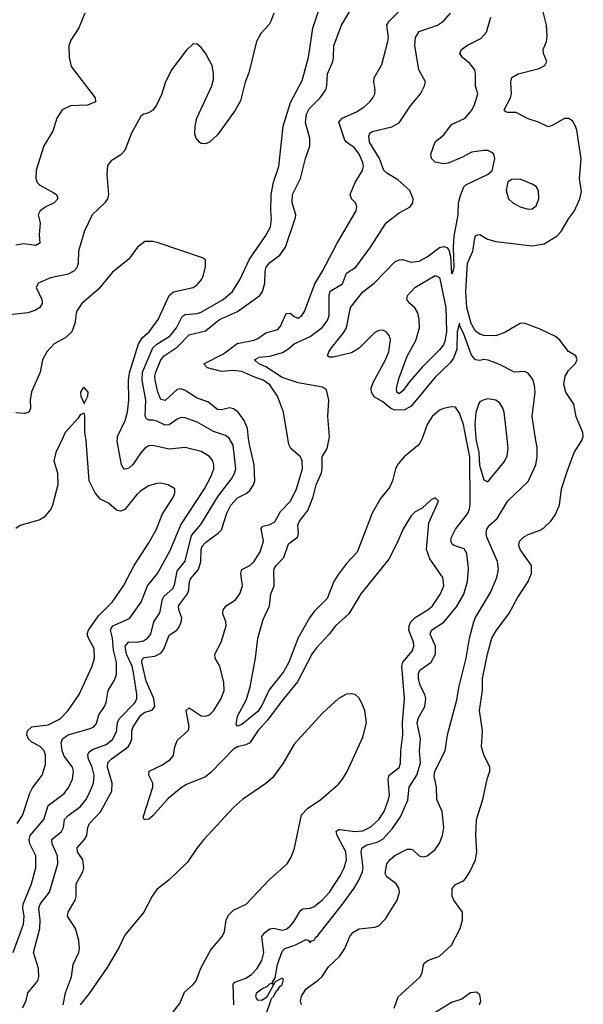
# Model space of a CAD drawing. Header units: inches. Extents: x 1550315 to 1685896, y 510706 to 640504.
# Tile 447 of 452: x 1662250 to 1665044, y 617193 to 622078. Entities that reach past the tile are written whole.
import ezdxf

# ---------------------------------------------------------------- set-up
doc = ezdxf.new("R2010")
doc.units = ezdxf.units.IN
doc.header["$MEASUREMENT"] = 0
doc.layers.add('B6661', color=7, linetype='Continuous')
doc.layers.add('B6662', color=7, linetype='Continuous')

msp = doc.modelspace()

# ---------------------------------------------------------------- linework, layer by layer
at = {"layer": 'B6661', "color": 5}
for points, elevation in [([(1662217.5, 617450), (1662269.2, 617590), (1662272.2, 617630), (1662264.6, 617670), (1662266.5, 617690), (1662307.8, 617790), (1662329.4, 617870), (1662329.4, 617929.4), (1662299.2, 617990), (1662296.1, 618010), (1662300.8, 618030), (1662368.6, 618110), (1662390, 618179.3), (1662470, 618238.4), (1662492.6, 618270), (1662511.1, 618310), (1662516.4, 618350), (1662511.1, 618370), (1662470, 618423.7), (1662459.9, 618450), (1662455.6, 618490), (1662462.4, 618510), (1662490, 618530.5), (1662599.3, 618560.7), (1662616.4, 618570), (1662630, 618585.7), (1662642.7, 618630), (1662669.8, 618670), (1662677.7, 618690), (1662689, 618750), (1662719.2, 618800.8), (1662729.9, 618830.1), (1662729.5, 618890), (1662715.3, 618950), (1662709.6, 619009.6), (1662699.9, 619050), (1662703.1, 619056.9), (1662711.6, 619070), (1662793.3, 619106.7), (1662851.1, 619188.9), (1662883.2, 619270), (1662933.2, 619330), (1662995.7, 619444.3), (1663048.4, 619571.6), (1663165.7, 619750), (1663197.9, 619810), (1663212, 619850), (1663212.3, 619870), (1663206.4, 619890), (1663190.4, 619910.4), (1663150, 619935.8), (1663070, 619955.2), (1662990, 619947.7), (1662910, 619964.8), (1662890, 619963.2), (1662870, 619951.5), (1662850, 619929.8), (1662810, 619871.4), (1662790, 619853.7), (1662767.2, 619847.2), (1662754, 619870), (1662733.3, 619986.7), (1662734.1, 620000)], 660), ([(1662461, 620000), (1662428.5, 619930), (1662419.3, 619890), (1662436.4, 619830), (1662438.7, 619770), (1662413, 619670), (1662403.8, 619650), (1662371.1, 619610), (1662350, 619596.1), (1662252.2, 619567.8), (1662230, 619554.2)], 680), ([(1662237.2, 618090), (1662263.9, 618130), (1662299.7, 618240.3), (1662313.6, 618266.4), (1662360.7, 618330), (1662376.9, 618383.1), (1662377.7, 618430), (1662370.5, 618450), (1662351.5, 618471.5), (1662310, 618493.6), (1662292.5, 618510), (1662285.6, 618530), (1662288, 618550), (1662310, 618570.1), (1662390, 618579.3), (1662451, 618609), (1662489.9, 618650), (1662543.9, 618730), (1662608.7, 618870), (1662620.2, 618910), (1662618.3, 618958.3), (1662589.9, 619010), (1662584.9, 619030), (1662589.9, 619050), (1662639.6, 619120.4), (1662709.9, 619190.1), (1662763.4, 619270), (1662816.3, 619370), (1662890, 619482.3), (1662927.2, 619550), (1662956.7, 619623.4), (1663012, 619710), (1663018.9, 619730), (1663018.4, 619750), (1662985.2, 619770), (1662950, 619778.5), (1662930, 619777.7), (1662890, 619765.1), (1662850, 619741.1), (1662830, 619722.6), (1662771.3, 619648.7), (1662750, 619639.8), (1662730, 619645.3), (1662690, 619679.2), (1662650, 619699.7), (1662624.5, 619730), (1662594.7, 619790), (1662578.7, 619990), (1662577, 620000)], 680), ([(1662264, 617176), (1662282, 617210), (1662289.3, 617250.7), (1662339.8, 617310), (1662343.7, 617330), (1662342.3, 617370), (1662318.7, 617450), (1662349.9, 617570), (1662351.5, 617610), (1662345.3, 617670), (1662351.2, 617690), (1662398, 617750), (1662438.5, 617890), (1662437.4, 617930), (1662410.8, 617990), (1662409.3, 618010), (1662457, 618050), (1662466, 618070), (1662472.2, 618110), (1662490.6, 618129.4), (1662550, 618173.6), (1662578.7, 618210), (1662599.6, 618250), (1662614.9, 618290), (1662619.2, 618330), (1662609, 618370), (1662590.8, 618410), (1662586.9, 618430), (1662593.6, 618446.4), (1662610, 618457.4), (1662678.4, 618481.6), (1662710, 618506.1), (1662730, 618544.6), (1662734.5, 618590), (1662742.5, 618610), (1662822.4, 618690), (1662829.5, 618710), (1662829.5, 618730), (1662816, 618830), (1662806.5, 618870), (1662779, 618930), (1662772.8, 618970), (1662790, 618991.2), (1662830.6, 618989.4), (1662863.6, 618996.4), (1662883.7, 619010), (1662899.6, 619030), (1662915, 619090), (1662944.1, 619135.9), (1662956.9, 619203.1), (1662964.4, 619215.6), (1663010, 619257.7), (1663019.5, 619280.5), (1663030, 619341.2), (1663069.2, 619390.8), (1663101, 619519), (1663146.8, 619573.2), (1663233.7, 619713.7), (1663299.7, 619800.3), (1663314.1, 619825.9), (1663320.4, 619850), (1663307.1, 619967.1), (1663290, 619999.3), (1663289.2, 620000)], 640), ([(1662465.6, 617190), (1662476.8, 617250), (1662506.2, 617330), (1662514.7, 617390), (1662542.8, 617450), (1662546.3, 617470), (1662542.4, 617510), (1662526, 617570), (1662486.5, 617630), (1662490.7, 617650), (1662525.4, 617710), (1662529.9, 617730), (1662529.1, 617790), (1662561.8, 617850), (1662566.8, 617870), (1662562.9, 617910), (1662536.8, 617950), (1662535, 617970), (1662570.5, 618010), (1662582.1, 618030), (1662586.6, 618070), (1662595, 618090), (1662650, 618148.4), (1662706.6, 618250), (1662707.6, 618290), (1662684.2, 618370), (1662687.2, 618392.8), (1662703.6, 618410), (1662786.6, 618470), (1662799.5, 618490), (1662805, 618510), (1662806.3, 618550), (1662812.1, 618570), (1662850, 618627.4), (1662870, 618642.7), (1662906.9, 618653.1), (1662919.3, 618670), (1662914, 618710), (1662876.4, 618796.4), (1662854.8, 618890), (1662856.2, 618903.8), (1662866.5, 618913.5), (1662919.8, 618920.2), (1662950, 618935.9), (1662964.4, 618955.6), (1662990, 619023.9), (1663028.7, 619050), (1663037.9, 619062.1), (1663050.4, 619089.6), (1663053.4, 619110), (1663038, 619150), (1663037, 619170), (1663081.7, 619230), (1663087.8, 619250), (1663090.8, 619290), (1663096.7, 619303.3), (1663135.9, 619350), (1663147.1, 619390), (1663148.9, 619450), (1663153.9, 619466.1), (1663170, 619484.7), (1663233.5, 619530), (1663250, 619547.6), (1663276.2, 619630), (1663295.7, 619670), (1663330, 619706.1), (1663372.3, 619727.7), (1663390, 619742), (1663408.6, 619770), (1663414.9, 619790), (1663411.4, 619870), (1663388.1, 619970), (1663384.4, 620000)], 620), ([(1663310.9, 617190), (1663307.4, 617292.6), (1663316.4, 617303.6), (1663370, 617322), (1663399, 617341), (1663427.3, 617370), (1663449.9, 617410), (1663459.7, 617450), (1663450.5, 617530), (1663464.3, 617550), (1663490, 617566.8), (1663510, 617570.9), (1663550, 617560.4), (1663570, 617565.4), (1663590, 617580.7), (1663610, 617605.1), (1663641.4, 617658.6), (1663654, 617666), (1663690, 617670.5), (1663710, 617678.8), (1663748.9, 617710), (1663785.1, 617750), (1663838.4, 617830), (1663857.6, 617870), (1663869.9, 617910), (1663867.2, 617950), (1663824.1, 618030), (1663818.5, 618050), (1663830, 618060.2), (1663839, 618061), (1663910, 618050.9), (1663950, 618052.9), (1663990, 618072.8), (1664030.5, 618110), (1664056.7, 618150), (1664078.7, 618210), (1664082.3, 618230), (1664076.3, 618310), (1664081.2, 618330), (1664130, 618368.6), (1664137.7, 618390), (1664138.6, 618450), (1664148.6, 618530), (1664147.3, 618590), (1664158, 618710), (1664143.3, 618870), (1664148.7, 618891.3), (1664194.6, 618945.5), (1664203, 618970), (1664201.2, 618990), (1664179, 619050), (1664179.9, 619070), (1664189.4, 619090.6), (1664210, 619112.4), (1664273.5, 619150), (1664295.5, 619170), (1664336.2, 619230), (1664351.5, 619270), (1664348, 619310), (1664282.4, 619402.4), (1664266.2, 619450), (1664278.6, 619581.4), (1664325.2, 619690), (1664310, 619705.2), (1664290, 619696.2), (1664245.1, 619654.9), (1664210, 619637), (1664190, 619616), (1664150, 619552.3), (1664120, 619480), (1664079, 619401), (1663940.2, 619230), (1663880.7, 619130), (1663815, 619070), (1663784.2, 619030), (1663719.4, 618960.6), (1663698.6, 618930), (1663626.9, 618793.1), (1663545.7, 618694.3), (1663477.9, 618602.1), (1663430.1, 618550), (1663390.1, 618489.9), (1663370, 618480.2), (1663330, 618471.2), (1663310, 618459.4), (1663196.9, 618343.1), (1663170, 618321.4), (1663076.9, 618283.1), (1663050, 618267.1), (1662986.4, 618213.6), (1662910, 618127.7), (1662890, 618111.2), (1662868, 618108), (1662862, 618122), (1662909.9, 618270), (1662909.3, 618290), (1662889.9, 618330), (1662890.7, 618350), (1662958.2, 618381.8), (1662996.8, 618410), (1663012.1, 618427.9), (1663018.5, 618470), (1663030, 618501.2), (1663086.9, 618553.1), (1663089.9, 618570.1), (1663074.5, 618650), (1663090, 618664.7), (1663150, 618624.8), (1663170, 618622.7), (1663190, 618629.3), (1663212.2, 618650), (1663247.8, 618710), (1663262.9, 618750), (1663261.8, 618790), (1663241.1, 618870), (1663218.2, 618910), (1663216.2, 618930), (1663247.6, 618990), (1663272.5, 619070), (1663270.7, 619090), (1663257, 619130), (1663258.2, 619150), (1663272.4, 619170), (1663319.9, 619200.1), (1663340.7, 619230), (1663354.5, 619270), (1663346.4, 619330), (1663350.5, 619349.5), (1663390, 619370.7), (1663410, 619387.5), (1663442, 619438), (1663459, 619490), (1663446.6, 619553.4), (1663455.2, 619564.8), (1663490, 619573), (1663513.8, 619586.2), (1663541.9, 619638.1), (1663592.8, 619690), (1663621.5, 619750), (1663651.7, 619850), (1663649.3, 619889.3), (1663641.5, 619910), (1663593.5, 619950), (1663583.1, 619970), (1663578.2, 620000)], 580), ([(1664245.3, 620000), (1664243.9, 619996.1), (1664229.1, 619970.9), (1664155.9, 619910), (1664125, 619875), (1664111.8, 619850), (1664097, 619790), (1664082.9, 619757), (1664038.2, 619701.8), (1663996.3, 619630), (1663923.1, 619436.9), (1663870, 619379.4), (1663830, 619326.6), (1663807.7, 619290), (1663773.7, 619206.3), (1663710, 619142.7), (1663685.6, 619110), (1663629.5, 619010.5), (1663583.4, 618890), (1663557.8, 618842.2), (1663486.4, 618753.6), (1663450, 618674.8), (1663430, 618645), (1663350, 618582), (1663330, 618572.7), (1663323.1, 618583.1), (1663330, 618622), (1663373.9, 618706), (1663392.6, 618767.4), (1663418.4, 618910), (1663430.8, 619010), (1663457.2, 619102.8), (1663488, 619170), (1663494.8, 619230), (1663510.7, 619270), (1663509.9, 619350), (1663521.2, 619370), (1663558.3, 619410), (1663582.9, 619477.1), (1663627.6, 619512.4), (1663632.2, 619530), (1663627.9, 619570), (1663636, 619590), (1663677.2, 619642.8), (1663704.2, 619710), (1663719.5, 619770), (1663745.7, 619830), (1663749.5, 619850), (1663748.7, 619910), (1663774.1, 619950), (1663783.3, 620000)], 560), ([(1663466.4, 617130), (1663498.4, 617221.6), (1663510, 617232.7), (1663521.1, 617258.9), (1663530, 617264.4), (1663538.4, 617281.6), (1663550, 617289.3), (1663556.8, 617316.8), (1663550, 617322.9), (1663515.5, 617304.5), (1663473.7, 617226.3), (1663450, 617212.3), (1663430, 617214.3), (1663423.5, 617223.5), (1663419.8, 617230), (1663423.8, 617250), (1663449.8, 617270), (1663477.6, 617282.4), (1663490, 617294.9), (1663497.5, 617297.5), (1663508.4, 617291.6), (1663503.2, 617303.2), (1663515.9, 617324.1), (1663527.5, 617390), (1663550, 617454.6), (1663564.4, 617470), (1663613.5, 617486.5), (1663670, 617514.4), (1663681, 617510), (1663690, 617498), (1663693, 617507), (1663710, 617510.8), (1663715.2, 617524.8), (1663730, 617536.3), (1663850, 617690.2), (1663907.8, 617770), (1663930, 617809), (1663948.2, 617850), (1663952, 617870), (1663941.6, 617950), (1663947, 617970), (1663970, 617983.6), (1664021.8, 617998.2), (1664050, 618012.6), (1664096.3, 618063.7), (1664137.3, 618122.7), (1664173.7, 618206.3), (1664180.6, 618270), (1664218.3, 618330), (1664236.2, 618390), (1664232.2, 618450), (1664236.2, 618510), (1664220.1, 618590), (1664226.3, 618613.7), (1664258.1, 618670), (1664263.2, 618710), (1664258, 618730), (1664235.1, 618775.1), (1664226.5, 618810), (1664226.5, 618833.5), (1664233.9, 618850), (1664288.9, 618891.1), (1664310.4, 618930), (1664310.8, 618970), (1664284.5, 619030), (1664290.4, 619049.6), (1664351.4, 619088.6), (1664415, 619165), (1664452, 619228), (1664468.7, 619291.3), (1664474.7, 619354.7), (1664467, 619430), (1664452.6, 619452.6), (1664403, 619470), (1664394.9, 619474.9), (1664386.7, 619490), (1664389.9, 619510), (1664409.4, 619550.6), (1664470, 619627.2), (1664479.6, 619650), (1664482.9, 619677.1), (1664480.7, 619910), (1664463, 620000)], 560), ([(1663646, 617190), (1663642, 617210), (1663646.1, 617233.9), (1663669.6, 617270), (1663730, 617312.7), (1663748.5, 617331.5), (1663780.4, 617379.6), (1663834.7, 617430), (1663861.7, 617470), (1663886, 617530), (1663900.5, 617550), (1663931.9, 617568.1), (1664010, 617576.1), (1664030, 617583.1), (1664062.8, 617617.2), (1664120.5, 617710), (1664132.1, 617750), (1664129.7, 617770), (1664116, 617790), (1664070, 617825.1), (1664062, 617842), (1664069.9, 617890), (1664084.4, 617910), (1664110, 617931.1), (1664170, 617962.3), (1664190, 617963.1), (1664199, 617959), (1664230, 617928.9), (1664250, 617924.4), (1664270, 617929.1), (1664310, 617960.3), (1664330, 617993), (1664346, 618030), (1664352.5, 618070), (1664344.2, 618150), (1664317.2, 618210), (1664316.2, 618270), (1664304.7, 618324.7), (1664307.3, 618350), (1664358, 618450), (1664370.6, 618530), (1664416.4, 618703.6), (1664428, 618772), (1664463.2, 618910), (1664479.3, 619010), (1664501.6, 619090), (1664510, 619112.6), (1664583.1, 619236.9), (1664614.2, 619310), (1664623.5, 619350), (1664617.7, 619390), (1664565.7, 619510), (1664561.8, 619530), (1664565.3, 619550), (1664578.7, 619570), (1664616.2, 619603.8), (1664670, 619690.2), (1664770, 619786.7), (1664808.9, 619870), (1664815.2, 619910), (1664814.7, 619954.7), (1664807.4, 620000)], 540), ([(1664105.4, 617174.6), (1664126, 617230), (1664232.9, 617327.1), (1664244, 617350), (1664251.5, 617390), (1664260, 617400), (1664272.3, 617410), (1664330, 617431.2), (1664390, 617486), (1664433.9, 617570), (1664444.3, 617610), (1664444.1, 617650), (1664401, 617710), (1664394, 617730), (1664393, 617767), (1664410, 617788.2), (1664450, 617805.3), (1664461.2, 617818.8), (1664481.5, 617850), (1664509.7, 617910), (1664516, 617950), (1664510.8, 618030), (1664514.5, 618110), (1664546.3, 618210), (1664567.3, 618310), (1664580.7, 618350), (1664579.5, 618370), (1664549.7, 618430), (1664538.3, 618470), (1664544.4, 618550), (1664528.7, 618650), (1664543.1, 618750), (1664543.7, 618810), (1664569.1, 618930), (1664590, 619010.4), (1664614, 619050), (1664673.6, 619130), (1664717.4, 619210), (1664769.8, 619290), (1664787.1, 619330), (1664787.1, 619370), (1664730.7, 619450), (1664724.2, 619470), (1664727.2, 619490), (1664747.2, 619510), (1664770, 619523.8), (1664830, 619545.6), (1664850, 619558.6), (1664882.4, 619590), (1664901.9, 619618.1), (1664924.8, 619670), (1664935.8, 619750), (1664962.9, 619837.1), (1664998.5, 619930), (1665036.8, 619990), (1665040.2, 620000)], 520), ([(1664511.6, 620000), (1664512.4, 619990), (1664525.3, 619930), (1664528.5, 619868.5), (1664550, 619794.9), (1664570, 619785.5), (1664653.5, 619886.5), (1664666.3, 619913.7), (1664671.9, 619950), (1664666, 620000)], 560), ([(1663010, 617155.5), (1663042.8, 617197.2), (1663066.4, 617253.6), (1663109.4, 617290.6), (1663123.7, 617310), (1663147.3, 617372.7), (1663196.8, 617463.2), (1663254, 617530), (1663265.4, 617554.6), (1663272.8, 617610), (1663284.3, 617635.7), (1663310, 617660.9), (1663372.3, 617690), (1663488, 617812), (1663576.3, 617890), (1663596.2, 617923.8), (1663612.3, 617967.7), (1663646.9, 618133.1), (1663675.6, 618164.4), (1663743, 618210), (1663830, 618285.1), (1663850.5, 618310), (1663872.2, 618347.8), (1663950, 618517.6), (1663968.8, 618590), (1663960.9, 618650), (1663944.4, 618690), (1663930, 618714), (1663912, 618730), (1663890, 618734), (1663870, 618731), (1663830, 618710.8), (1663750, 618637.4), (1663610, 618483.1), (1663556.1, 618390), (1663502.7, 618317.3), (1663470, 618288.9), (1663353.8, 618210), (1663310.2, 618170), (1663162.2, 618010), (1663129.2, 617970), (1663081.6, 617898.4), (1662990, 617811.2), (1662930, 617762.4), (1662906, 617730), (1662864.9, 617650), (1662770, 617536.9), (1662743, 617477), (1662683.5, 617376.5), (1662593.6, 617246.4), (1662550, 617190.7)], 620), ([(1664529.8, 617190.2), (1664535.3, 617210), (1664530, 617239.5), (1664513.6, 617253.6), (1664483.7, 617250), (1664441.6, 617218.4), (1664390, 617202.3), (1664283.5, 617136.5)], 520)]:
    msp.add_lwpolyline(points, dxfattribs=dict(at, elevation=elevation))
at = {"layer": 'B6662', "color": 5}
for points, elevation in [([(1663289.2, 620000), (1663270, 620015.2), (1663210, 620035.6), (1663130, 620080.8), (1663070, 620102.7), (1663050, 620103.7), (1663030, 620095.7), (1662990, 620068.1), (1662970, 620065.9), (1662930, 620086.2), (1662910, 620091.7), (1662890, 620090.7), (1662877.8, 620097.8), (1662871.1, 620111.1), (1662874.2, 620190), (1662857.3, 620290), (1662858.8, 620330), (1662909.1, 620450), (1662930, 620468.3), (1662996.2, 620510), (1663027, 620550), (1663055.1, 620604.9), (1663070, 620615.7), (1663130, 620619.6), (1663150, 620627.3), (1663259, 620690), (1663303.9, 620730), (1663342.2, 620790), (1663388.1, 620890), (1663470, 621006.9), (1663492.7, 621050), (1663498.3, 621090), (1663494.6, 621130), (1663496.5, 621210), (1663508.6, 621271.4), (1663534.5, 621350), (1663556, 621550), (1663592.3, 621667.7), (1663650, 621775.5), (1663680.8, 621890), (1663703.3, 622036.7), (1663753.1, 622186.9)], 640), ([(1663384.4, 620000), (1663378.1, 620050), (1663362, 620090), (1663332.4, 620130), (1663310, 620147.3), (1663290, 620152.7), (1663250, 620142.9), (1663230, 620144.2), (1663182.8, 620182.8), (1663130, 620200.5), (1663070, 620239), (1663050, 620246), (1663030, 620243.2), (1662970, 620189.2), (1662950, 620194), (1662933.7, 620230), (1662920.6, 620290), (1662919.6, 620310), (1662924.9, 620330), (1662950, 620390), (1662965.8, 620410), (1663030, 620452.6), (1663090, 620513.9), (1663170, 620534.5), (1663240.5, 620590), (1663329, 620630), (1663440.6, 620710), (1663453.5, 620730), (1663465.6, 620770), (1663466.9, 620830), (1663472.2, 620850), (1663490, 620873.8), (1663539.5, 620910), (1663568, 620950), (1663616.2, 621096.2), (1663617.9, 621110), (1663600.1, 621170), (1663601.6, 621210), (1663641.5, 621290), (1663666.8, 621390), (1663687.2, 621450), (1663688.7, 621490), (1663665.9, 621565.9), (1663671.4, 621608.6), (1663685, 621635), (1663739.9, 621690), (1663766.9, 621730), (1663772.5, 621750), (1663774.9, 621810), (1663801.9, 621870), (1663806, 621890), (1663807.4, 621950), (1663812.9, 621967.1), (1663844.2, 622050), (1663916.3, 622170)], 620), ([(1663509.2, 622110.8), (1663495.3, 622070), (1663485.9, 622054.1), (1663444.9, 622010), (1663423.6, 621970), (1663385.7, 621814.3), (1663367.8, 621767.8), (1663344.7, 621675.3), (1663318.7, 621630), (1663230, 621506), (1663190, 621469.6), (1663170, 621462.9), (1663150, 621464.5), (1663141.2, 621470), (1663123.7, 621490), (1663117, 621510), (1663119.7, 621550), (1663128.4, 621590), (1663202, 621750), (1663210, 621782), (1663211.1, 621810), (1663203, 621850), (1663170, 621912), (1663150, 621939.5), (1663130, 621956), (1663110, 621958), (1663074.1, 621925.9), (1663002.4, 621830), (1662970, 621764), (1662954, 621710), (1662925.5, 621650), (1662910, 621629.3), (1662890, 621616), (1662864.7, 621610), (1662850, 621599), (1662804.2, 621515.8), (1662770, 621429.6), (1662751.7, 621408.3), (1662702.4, 621377.6), (1662685.1, 621354.9), (1662681.5, 621310), (1662689.2, 621210.8), (1662684.7, 621190), (1662671.4, 621170), (1662609.2, 621110), (1662570.3, 621030), (1662541.1, 620930), (1662539.4, 620870), (1662532.9, 620847.1), (1662518.2, 620830), (1662490, 620815.9), (1662402.2, 620797.8), (1662342, 620770), (1662330.6, 620750), (1662359.5, 620690), (1662360.3, 620670), (1662350, 620649.7), (1662324.7, 620635.3), (1662290, 620624.2), (1662168, 620610)], 640), ([(1662572.6, 622110), (1662542.7, 622037.3), (1662503.7, 621976.3), (1662492.4, 621947.6), (1662494.7, 621890), (1662505.1, 621845.1), (1662623.1, 621690), (1662626, 621670), (1662586.3, 621653.7), (1662500.7, 621650), (1662459.6, 621630), (1662434.4, 621590), (1662414.4, 621525.6), (1662370, 621452.4), (1662331.9, 621331.9), (1662329.6, 621289.6), (1662336.8, 621270), (1662350, 621256.3), (1662419.6, 621219.5), (1662431.9, 621210), (1662438.2, 621190), (1662420.9, 621170), (1662379, 621150), (1662351.5, 621130), (1662340.9, 621110), (1662351, 621070), (1662346.7, 621010), (1662349, 620970), (1662330, 620958.3), (1662270, 620965.9), (1662230, 620959.8)], 620), ([(1663578.2, 620000), (1663556.9, 620130), (1663527.5, 620210), (1663490, 620266.4), (1663456.5, 620290), (1663410, 620305.3), (1663350, 620332.7), (1663310, 620337.9), (1663250, 620332.6), (1663180.4, 620350), (1663162.7, 620370), (1663260.4, 620419.6), (1663328.3, 620471.7), (1663411.5, 620488.5), (1663430, 620495.7), (1663470, 620524.7), (1663530, 620541.4), (1663542, 620558), (1663570, 620620.7), (1663590, 620621.5), (1663610, 620605), (1663630, 620596.8), (1663648.8, 620611.2), (1663660.9, 620630), (1663712.3, 620767.7), (1663751.3, 620830), (1663822.9, 620970), (1663917.8, 621130), (1663921, 621150), (1663915.1, 621170), (1663894.3, 621190), (1663888.1, 621210), (1663912.1, 621270), (1663949, 621330), (1663953.5, 621350), (1663950.8, 621370), (1663932.2, 621410), (1663910, 621442.3), (1663869.8, 621470), (1663861, 621481), (1663831.2, 621570), (1663849, 621590), (1663918.6, 621621.4), (1663956.2, 621643.8), (1663985.8, 621670), (1664000.8, 621690), (1664009.8, 621710), (1664011.9, 621730), (1664005.3, 621770), (1664006.6, 621790), (1664044.2, 621855.8), (1664075.3, 621970), (1664078.4, 621990), (1664069, 622050), (1664081.3, 622070), (1664130, 622119.8)], 580), ([(1663783.3, 620000), (1663785.2, 620010), (1663776.8, 620110), (1663782, 620190), (1663770, 620241.6), (1663750, 620254.2), (1663630, 620275.9), (1663550, 620302.4), (1663470, 620355.2), (1663435.4, 620370), (1663412.8, 620390), (1663436.4, 620403.6), (1663490, 620408.7), (1663552.5, 620427.5), (1663578, 620442), (1663610, 620470.2), (1663690, 620505.5), (1663748.4, 620551.6), (1663775.2, 620584.8), (1663784.5, 620610), (1663783.9, 620710), (1663788.9, 620731.1), (1663850, 620767.8), (1663870, 620821.1), (1663915.3, 620850), (1663987.9, 620950), (1664066, 621070), (1664130, 621120.3), (1664185.2, 621150), (1664199.3, 621170), (1664200.9, 621190), (1664183.6, 621230), (1664123.4, 621283.4), (1664070, 621316.1), (1664055.3, 621330), (1664033.3, 621390), (1663983.7, 621470), (1663979.9, 621500.1), (1663985.5, 621514.5), (1663997.5, 621522.5), (1664093.7, 621546.3), (1664130, 621566), (1664187.1, 621650), (1664236.3, 621710), (1664256.9, 621750), (1664261.6, 621770), (1664227.7, 621830), (1664209.2, 621949.2), (1664211.7, 621990), (1664230, 622019), (1664320.5, 622050), (1664349.9, 622070.1), (1664386, 622110)], 560), ([(1665040.2, 620000), (1665043.5, 620010), (1665040.7, 620030), (1665007.4, 620107.4), (1664996.3, 620170), (1664957.4, 620230), (1664947.7, 620267.7), (1664953.5, 620310), (1664970, 620337), (1665003, 620370), (1665013.7, 620390), (1665007, 620410), (1664970, 620432.6), (1664927.7, 620487.7), (1664905.7, 620505.7), (1664830, 620542.3), (1664750, 620572.1), (1664730, 620571.2), (1664654.7, 620525.3), (1664610.6, 620509.4), (1664550, 620512), (1664530, 620518.6), (1664510, 620532.1), (1664487.5, 620570), (1664466.6, 620650), (1664461, 620730), (1664469.7, 620870.3), (1664495.2, 620930), (1664505.9, 620994.1), (1664510, 621005.3), (1664521.2, 621010), (1664530, 621012.4), (1664569.1, 620989.1), (1664610, 620978), (1664790, 620956), (1664850, 620966.4), (1664914.5, 621005.5), (1664933.2, 621026.8), (1664969.8, 621090.2), (1664999.7, 621130), (1665026.9, 621190), (1665034, 621226), (1665025.4, 621290), (1665033, 621387), (1665010.7, 621530), (1665005, 621550), (1664990, 621575.8), (1664970, 621587.7), (1664950, 621587.7), (1664890, 621553.3), (1664870, 621546.3), (1664820.9, 621570), (1664770, 621586), (1664710, 621616.8), (1664670, 621617.7), (1664660.1, 621620.1), (1664651.6, 621630), (1664683.4, 621690), (1664687.3, 621710), (1664683.8, 621770), (1664688.9, 621791.1), (1664721.2, 621810), (1664824.9, 621835.1), (1664852.3, 621850), (1664862.9, 621870), (1664845.7, 621910), (1664845.3, 621930), (1664861.4, 621970), (1664864, 621996), (1664860.5, 622050), (1664840.6, 622130)], 520), ([(1664807.4, 620000), (1664789.8, 620110), (1664805, 620230), (1664802.3, 620262.3), (1664793.6, 620293.6), (1664770, 620324), (1664752, 620332), (1664702, 620330), (1664627.7, 620367.7), (1664571.7, 620388.3), (1664550, 620391.9), (1664530, 620387.2), (1664510, 620389.7), (1664490, 620413.6), (1664450, 620523.1), (1664433.6, 620553.6), (1664430, 620571.8), (1664418.5, 620530), (1664415.9, 620444.1), (1664400.9, 620399.1), (1664383.7, 620376.3), (1664310, 620303.9), (1664190, 620161.2), (1664157.6, 620142.4), (1664110, 620141.4), (1664089.2, 620149.2), (1664050, 620182.2), (1664007.5, 620207.5), (1663993.1, 620230), (1663992.6, 620250), (1664001.8, 620278.2), (1664063.7, 620390), (1664080.3, 620430), (1664087.1, 620490), (1664082.4, 620510), (1664066, 620530), (1664050, 620538), (1664030, 620535.4), (1664010, 620525.7), (1663931.9, 620448.1), (1663894.3, 620425.7), (1663803.6, 620403.6), (1663783.7, 620403.7), (1663775.1, 620410), (1663781.7, 620430), (1663795, 620450), (1663855.4, 620524.6), (1663869, 620550), (1663889.9, 620650.1), (1663950, 620728.5), (1664006.4, 620770), (1664110, 620876.3), (1664130, 620886.4), (1664147.9, 620887.9), (1664190, 620874.7), (1664230, 620880.1), (1664270, 620901.6), (1664330, 620947.2), (1664352.4, 620952.4), (1664367.1, 620947.1), (1664376.3, 620936.3), (1664384.6, 620904.6), (1664390, 620818), (1664397.2, 620822.8), (1664403.7, 620850), (1664399.7, 620950), (1664403.5, 621003.5), (1664423.4, 621110), (1664425.5, 621170), (1664434.6, 621205.4), (1664451.9, 621248.1), (1664460.9, 621259.1), (1664569, 621310), (1664591.9, 621328.1), (1664604.5, 621390), (1664599.5, 621410), (1664590, 621419.5), (1664570, 621429.6), (1664550, 621429.7), (1664490, 621420.5), (1664444.8, 621395.2), (1664373.6, 621366.4), (1664350, 621362.6), (1664310, 621371.3), (1664291.3, 621390), (1664287.2, 621410), (1664310, 621471.8), (1664352.7, 621507.3), (1664390, 621557.8), (1664458, 621590), (1664490, 621626.7), (1664505, 621655), (1664521.3, 621710), (1664508.5, 621748.5), (1664509.1, 621809.1), (1664505.3, 621830), (1664480.7, 621860.7), (1664444.7, 621890), (1664431.1, 621910), (1664440.5, 621930), (1664470, 621951.8), (1664535.5, 621984.5), (1664563.3, 622016.7), (1664585.7, 622090)], 540), ([(1662734.1, 620000), (1662734.7, 620010), (1662771.9, 620090), (1662784.5, 620130), (1662790.4, 620189.6), (1662789, 620290), (1662793.6, 620326.4), (1662838.7, 620470), (1662858.3, 620501.6), (1662891.9, 620530), (1662936.1, 620590), (1662989.9, 620710.1), (1663011.8, 620728.2), (1663110, 620748.9), (1663130, 620763.1), (1663152.6, 620790), (1663161.3, 620810), (1663170, 620854), (1663170, 620886), (1663156.5, 620896.5), (1662931.9, 620971.9), (1662910, 620978), (1662870, 620977.6), (1662834.4, 620950), (1662790, 620889.6), (1662710, 620825.6), (1662639.5, 620740.5), (1662557.4, 620670), (1662531.7, 620630), (1662523.6, 620570), (1662508, 620530), (1662478.6, 620501.4), (1662420.3, 620470), (1662384, 620430), (1662363.1, 620390), (1662351.1, 620330), (1662308.5, 620231.5), (1662301.1, 620190), (1662302.6, 620150), (1662295.3, 620130), (1662275.6, 620124.4), (1662230, 620127.4)], 660), ([(1664666, 620000), (1664650.6, 620130), (1664644.1, 620150), (1664630, 620174.8), (1664610, 620189.7), (1664570, 620196.8), (1664546.4, 620190), (1664530, 620181.4), (1664525.7, 620174.3), (1664510.1, 620129.9), (1664505.8, 620070), (1664511.6, 620000)], 560), ([(1664463, 620000), (1664449.4, 620069.4), (1664430, 620126.6), (1664410, 620155.6), (1664390, 620158), (1664350, 620149.7), (1664330, 620140.4), (1664294.9, 620110), (1664270, 620069.7), (1664245.3, 620000)], 560), ([(1662577, 620000), (1662571.8, 620030), (1662572.7, 620112.7), (1662570, 620126), (1662550, 620118), (1662539.3, 620100.7), (1662474.9, 620030), (1662461, 620000)], 680)]:
    msp.add_lwpolyline(points, dxfattribs=dict(at, elevation=elevation))
for points, elevation in [([(1664730, 621287), (1664690, 621284.5), (1664670, 621273.2), (1664662, 621230), (1664673.4, 621190), (1664694, 621170), (1664730.8, 621150), (1664770, 621137.6), (1664790, 621139.5), (1664810, 621154.9), (1664823.9, 621190), (1664821, 621230), (1664810, 621249.6), (1664790, 621262.4)], 540), ([(1664130, 620221.7), (1664119.7, 620230), (1664117.7, 620250), (1664130, 620300.5), (1664170, 620408), (1664214, 620486), (1664232, 620550), (1664230.4, 620590.4), (1664222.9, 620622.9), (1664208, 620648), (1664183.6, 620670), (1664169.4, 620690), (1664171.6, 620710), (1664208.4, 620750), (1664310, 620808.8), (1664330, 620799.3), (1664332.7, 620792.7), (1664362.6, 620650), (1664364.9, 620530), (1664356.5, 620483.5), (1664350, 620465.7), (1664330, 620439.5), (1664245.3, 620354.7), (1664179.6, 620280.4), (1664150, 620238.3)], 520), ([(1662570, 620253.2), (1662562, 620250), (1662551.3, 620230), (1662552, 620210), (1662570, 620174), (1662588, 620210), (1662588.7, 620230)], 680)]:
    msp.add_lwpolyline(points, close=True, dxfattribs=dict(at, elevation=elevation))

doc.saveas('drawing.dxf')
